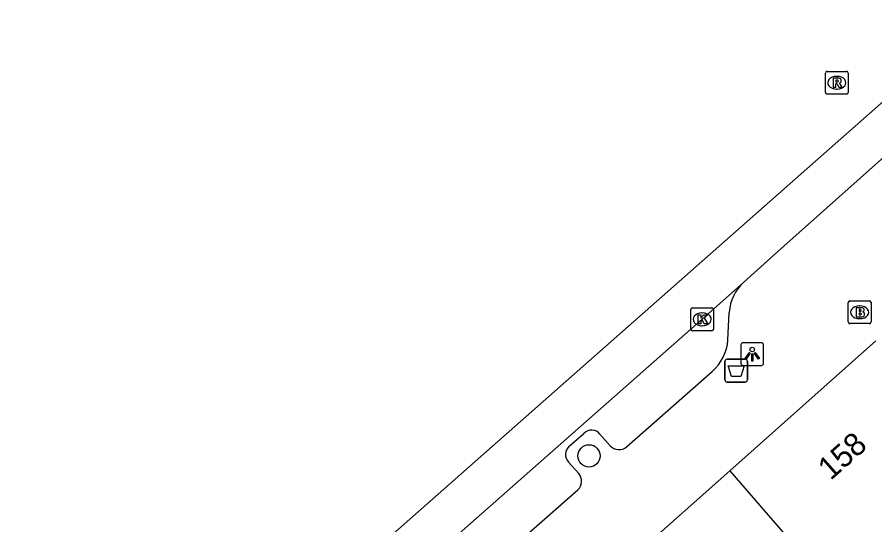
# Model space of a CAD drawing. Extents: x 162172 to 163187, y 382874 to 383684.
# Drawn here: x 162584.04 to 162621.75, y 383466.36 to 383488.67 of the extents above; entities that cross this region are included whole.
import ezdxf

# ---------------------------------------------------------------- set-up
doc = ezdxf.new("R2010")
doc.units = 0
for name, color, linetype in [('IMGEO_Afvalbak', 7, 'Continuous'), ('IMGEO_Boom', 7, 'Continuous'), ('IMGEO_Brandkraan', 7, 'Continuous'), ('IMGEO_Kolk', 7, 'Continuous'), ('IMGEO_Lichtpunt', 7, 'Continuous'), ('IMGEO_Pand', 7, 'Continuous'), ('IMGEO_Pand_nummerreeks', 7, 'Continuous'), ('IMGEO_Rijbaan_lokaal_gesloten', 7, 'Continuous'), ('IMGEO_Rioolput', 7, 'Continuous'), ('IMGEO_Voetpad_open', 7, 'Continuous')]:
    doc.layers.add(name, color=color, linetype=linetype)

msp = doc.modelspace()

# ---------------------------------------------------------------- linework, layer by layer
at = {"layer": 'IMGEO_Afvalbak'}
for p, q in [((162615.153, 383472.735), (162615.153, 383473.535)), ((162615.153, 383473.535), (162615.153, 383472.735)), ((162615.253, 383473.635), (162616.043, 383473.635)), ((162616.043, 383473.635), (162615.253, 383473.635)), ((162616.143, 383473.535), (162616.143, 383472.735)), ((162616.143, 383472.735), (162616.143, 383473.535)), ((162616.043, 383472.635), (162615.253, 383472.635)), ((162615.253, 383472.635), (162616.043, 383472.635))]:
    msp.add_line(p, q, dxfattribs=at)
msp.add_lwpolyline([(162615.296, 383473.349), (162616, 383473.349), (162615.851, 383472.879), (162615.445, 383472.879), (162615.296, 383473.349)], dxfattribs=at)
for centre, start, end in [((162615.253, 383473.535), 90, 180), ((162615.253, 383473.535), 90, 180), ((162616.043, 383473.535), 0, 90), ((162616.043, 383473.535), 360, 90), ((162615.253, 383472.735), 180, 270), ((162615.253, 383472.735), 180, 270), ((162616.043, 383472.735), 270, 0), ((162616.043, 383472.735), 270, 0)]:
    msp.add_arc(centre, 0.1, start, end, dxfattribs=at)
at = {"layer": 'IMGEO_Boom'}
msp.add_circle((162609.18, 383469.389), 0.489, dxfattribs=at)
at = {"layer": 'IMGEO_Brandkraan'}
for p, q in [((162620.655, 383476.199), (162621.507, 383476.199)), ((162620.58, 383475.273), (162620.58, 383476.125)), ((162621.068, 383475.979), (162621.093, 383475.979)), ((162621.581, 383476.125), (162621.581, 383475.273)), ((162621.091, 383475.419), (162621.066, 383475.419)), ((162621.507, 383475.199), (162620.655, 383475.199))]:
    msp.add_line(p, q, dxfattribs=at)
for points in [[(162620.655, 383476.199), (162621.507, 383476.199)], [(162620.58, 383475.273), (162620.58, 383476.125)], [(162620.928, 383475.899), (162620.928, 383475.499), (162621.141, 383475.499)], [(162621.159, 383475.899), (162620.928, 383475.899)], [(162621.107, 383475.818), (162621.053, 383475.818), (162621.053, 383475.742)], [(162621.581, 383476.125), (162621.581, 383475.273)], [(162621.053, 383475.742), (162621.106, 383475.742)], [(162621.115, 383475.666), (162621.053, 383475.666), (162621.053, 383475.585)], [(162621.053, 383475.585), (162621.115, 383475.585)], [(162621.507, 383475.199), (162620.655, 383475.199)]]:
    msp.add_lwpolyline(points, dxfattribs=at)
for centre, radius, start, end in [((162620.657, 383476.123), 0.0765, 91.552, 178.448), ((162620.657, 383476.123), 0.0765, 91.552, 178.448), ((162621.505, 383476.123), 0.0765, 1.552, 88.448), ((162621.505, 383476.123), 0.0765, 1.552, 88.448), ((162621.108, 383475.78), 0.0379, 267.8285, 90.9355), ((162621.163, 383475.754), 0.145, 59.4692, 91.5367), ((162621.188, 383475.801), 0.0922, 285.5137, 58.1501), ((162621.116, 383475.625), 0.0404, 269.8759, 90.5077), ((162621.147, 383475.75), 0.251, 268.6676, 293.5347), ((162621.193, 383475.609), 0.105, 301.3115, 78.989), ((162620.657, 383475.275), 0.0765, 181.552, 268.448), ((162620.657, 383475.275), 0.0765, 181.552, 268.448), ((162621.505, 383475.275), 0.0765, 271.552, 358.448), ((162621.505, 383475.275), 0.0765, 271.552, 358.448)]:
    msp.add_arc(centre, radius, start, end, dxfattribs=at)
for centre, major_axis, ratio, start_param, end_param in [((162621.067, 383475.699), (-0.387, 0.002), 0.722429, 4.712389, 7.853982), ((162621.092, 383475.699), (-0.39, 0.002), 0.717154, 1.570796, 4.712389)]:
    msp.add_ellipse(centre, major_axis=major_axis, ratio=ratio, start_param=start_param, end_param=end_param, dxfattribs=at)
at = {"layer": 'IMGEO_Kolk'}
for p, q in [((162613.655, 383474.964), (162613.655, 383475.816)), ((162613.73, 383475.89), (162614.582, 383475.89)), ((162614.656, 383475.816), (162614.656, 383474.964)), ((162614.143, 383475.67), (162614.168, 383475.67)), ((162614.166, 383475.11), (162614.141, 383475.11)), ((162614.582, 383474.89), (162613.73, 383474.89))]:
    msp.add_line(p, q, dxfattribs=at)
for points in [[(162613.655, 383474.964), (162613.655, 383475.816)], [(162613.73, 383475.89), (162614.582, 383475.89)], [(162614.656, 383475.816), (162614.656, 383474.964)], [(162613.976, 383475.59), (162614.099, 383475.59), (162614.099, 383475.439), (162614.229, 383475.59), (162614.393, 383475.59), (162614.247, 383475.439), (162614.4, 383475.19), (162614.248, 383475.19), (162614.163, 383475.354), (162614.099, 383475.287), (162614.099, 383475.19), (162613.976, 383475.19), (162613.976, 383475.59)], [(162614.582, 383474.89), (162613.73, 383474.89)]]:
    msp.add_lwpolyline(points, dxfattribs=at)
for centre, start, end in [((162613.732, 383475.814), 91.552, 178.448), ((162613.732, 383475.814), 91.552, 178.448), ((162614.58, 383475.814), 1.552, 88.448), ((162614.58, 383475.814), 1.552, 88.448), ((162613.732, 383474.966), 181.552, 268.448), ((162613.732, 383474.966), 181.552, 268.448), ((162614.58, 383474.966), 271.552, 358.448), ((162614.58, 383474.966), 271.552, 358.448)]:
    msp.add_arc(centre, 0.0765, start, end, dxfattribs=at)
for centre, major_axis, ratio, start_param, end_param in [((162614.142, 383475.39), (-0.387, 0.002), 0.722429, 4.712389, 7.853982), ((162614.167, 383475.39), (-0.39, 0.002), 0.717154, 1.570796, 4.712389)]:
    msp.add_ellipse(centre, major_axis=major_axis, ratio=ratio, start_param=start_param, end_param=end_param, dxfattribs=at)
at = {"layer": 'IMGEO_Lichtpunt'}
for p, q in [((162615.858, 383474.263), (162615.858, 383473.456)), ((162615.858, 383474.263), (162615.858, 383473.456)), ((162616.76, 383474.358), (162615.952, 383474.358)), ((162616.76, 383474.358), (162615.952, 383474.358)), ((162616.854, 383473.456), (162616.854, 383474.263)), ((162616.854, 383473.456), (162616.854, 383474.263)), ((162615.952, 383473.362), (162616.76, 383473.362)), ((162615.952, 383473.362), (162616.76, 383473.362))]:
    msp.add_line(p, q, dxfattribs=at)
for points in [[(162616.232, 383473.927), (162616.271, 383473.899), (162616.083, 383473.637), (162616.045, 383473.664), (162616.232, 383473.927)], [(162616.334, 383473.879), (162616.381, 383473.879), (162616.381, 383473.557), (162616.334, 383473.557), (162616.334, 383473.879)], [(162616.444, 383473.899), (162616.482, 383473.926), (162616.669, 383473.664), (162616.63, 383473.636), (162616.444, 383473.899)]]:
    msp.add_lwpolyline(points, dxfattribs=at)
msp.add_circle((162616.357, 383474.061), 0.0994, dxfattribs=at)
for centre, start, end in [((162615.952, 383474.263), 90, 180), ((162615.952, 383474.263), 90, 180), ((162616.76, 383474.263), 0, 90), ((162616.76, 383474.263), 0, 90), ((162615.952, 383473.456), 180, 270), ((162615.952, 383473.456), 180, 270), ((162616.76, 383473.456), 270, 0), ((162616.76, 383473.456), 270, 360)]:
    msp.add_arc(centre, 0.0946, start, end, dxfattribs=at)
at = {"layer": 'IMGEO_Pand'}
for points in [[(162621.793, 383474.445), (162615.371, 383468.732)], [(162611.314, 383465.123), (162615.371, 383468.732)], [(162615.371, 383468.732), (162625.527, 383457)]]:
    msp.add_lwpolyline(points, dxfattribs=at)
at = {"layer": 'IMGEO_Rijbaan_lokaal_gesloten'}
for points in [[(162575.926, 383440.306), (162578.565, 383444.116), (162582.633, 383450.258), (162596.824, 383462.654), (162637.568, 383498.615), (162689.014, 383544.186), (162734.284, 383584.449), (162759.283, 383606.749), (162778.679, 383623.816), (162796.954, 383640.261), (162813.125, 383654.021), (162813.712, 383654.475)], [(162615.975, 383477.014), (162617.489, 383478.368), (162626.6, 383486.485)], [(162585.781, 383450.507), (162588.626, 383453.022), (162598.123, 383461.269), (162598.255, 383461.384), (162614.155, 383475.391), (162615.975, 383477.014)]]:
    msp.add_lwpolyline(points, dxfattribs=at)
at = {"layer": 'IMGEO_Rioolput'}
for p, q in [((162619.575, 383485.359), (162619.575, 383486.211)), ((162619.65, 383486.285), (162620.502, 383486.285)), ((162620.063, 383486.065), (162620.088, 383486.065)), ((162620.576, 383486.211), (162620.576, 383485.359)), ((162620.502, 383485.285), (162619.65, 383485.285)), ((162620.086, 383485.505), (162620.061, 383485.505))]:
    msp.add_line(p, q, dxfattribs=at)
for points in [[(162619.575, 383485.359), (162619.575, 383486.211)], [(162619.65, 383486.285), (162620.502, 383486.285)], [(162620.164, 383485.983), (162619.912, 383485.985), (162619.912, 383485.585)], [(162620.576, 383486.211), (162620.576, 383485.359)], [(162619.912, 383485.585), (162620.036, 383485.585), (162620.036, 383485.747), (162620.047, 383485.747)], [(162620.09, 383485.904), (162620.036, 383485.904), (162620.036, 383485.823)], [(162620.036, 383485.823), (162620.088, 383485.823)], [(162620.094, 383485.718), (162620.165, 383485.585), (162620.305, 383485.585), (162620.24, 383485.711)], [(162620.502, 383485.285), (162619.65, 383485.285)]]:
    msp.add_lwpolyline(points, dxfattribs=at)
for centre, radius, start, end in [((162619.652, 383486.209), 0.0765, 91.552, 178.448), ((162619.652, 383486.209), 0.0765, 91.552, 178.448), ((162620.163, 383485.873), 0.109, 350.3612, 89.416), ((162620.5, 383486.209), 0.0765, 1.552, 88.448), ((162620.5, 383486.209), 0.0765, 1.552, 88.448), ((162620.046, 383485.694), 0.0533, 26.0293, 88.6989), ((162620.072, 383486.012), 0.19, 274.7715, 282.9687), ((162620.096, 383485.808), 0.0964, 77.0061, 93.1865), ((162620.11, 383485.865), 0.0378, 276.6634, 79.6772), ((162620.161, 383485.873), 0.112, 277.5842, 350.9817), ((162620.145, 383485.658), 0.108, 29.5134, 73.7905), ((162619.652, 383485.361), 0.0765, 181.552, 268.448), ((162619.652, 383485.361), 0.0765, 181.552, 268.448), ((162620.5, 383485.361), 0.0765, 271.552, 358.448), ((162620.5, 383485.361), 0.0765, 271.552, 358.448)]:
    msp.add_arc(centre, radius, start, end, dxfattribs=at)
for centre, major_axis, ratio, start_param, end_param in [((162620.062, 383485.785), (-0.387, 0.002), 0.722429, 4.712389, 7.853982), ((162620.087, 383485.785), (-0.39, 0.002), 0.717154, 1.570796, 4.712389)]:
    msp.add_ellipse(centre, major_axis=major_axis, ratio=ratio, start_param=start_param, end_param=end_param, dxfattribs=at)
at = {"layer": 'IMGEO_Voetpad_open'}
for points in [[(162615.291, 383474.477), (162615.343, 383475.694)], [(162610.833, 383469.791), (162614.592, 383473.102)], [(162608.313, 383469.821), (162608.959, 383470.376)], [(162609.661, 383470.339), (162610.11, 383469.833)], [(162608.731, 383468.619), (162608.275, 383469.118)], [(162589.892, 383451.377), (162599.492, 383459.81), (162608.692, 383467.892)]]:
    msp.add_lwpolyline(points, dxfattribs=at)
for centre, radius, start, end in [((162617.338, 383475.55), 2, 132.9567, 175.8743), ((162613.279, 383474.635), 2.018, 310.5863, 355.5194), ((162609.295, 383470.068), 0.456, 36.4903, 137.4755), ((162608.648, 383469.45), 0.499, 132.0769, 221.7349), ((162610.492, 383470.173), 0.511, 221.6079, 311.7428), ((162608.308, 383468.277), 0.544, 314.9386, 38.92)]:
    msp.add_arc(centre, radius, start, end, dxfattribs=at)

# ---------------------------------------------------------------- texts
at = {"layer": 'IMGEO_Pand_nummerreeks'}
msp.add_text('158', height=1, rotation=41.6598, dxfattribs=at).set_placement((162619.803, 383468.285))

doc.saveas('drawing.dxf')
